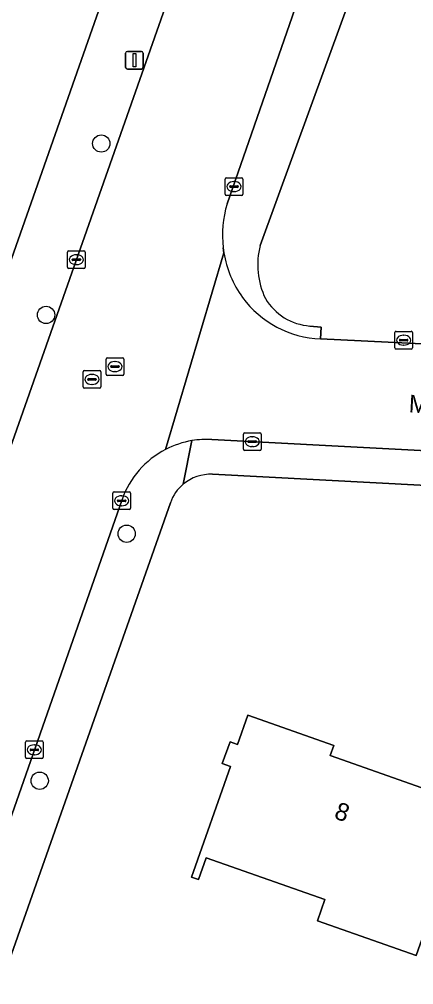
# Model space of a CAD drawing. Extents: x 163266 to 164362, y 381528 to 382286.
# Drawn here: x 163900.4 to 163922.7, y 381898.2 to 381952.8 of the extents above; entities that cross this region are included whole.
import ezdxf

# ---------------------------------------------------------------- set-up
doc = ezdxf.new("R2010")
doc.units = 0
for name, color, linetype in [('IMGEO_Boom', 7, 'Continuous'), ('IMGEO_Erf', 7, 'Continuous'), ('IMGEO_Groenvoorziening', 7, 'Continuous'), ('IMGEO_Kolk', 7, 'Continuous'), ('IMGEO_Lichtmast', 7, 'Continuous'), ('IMGEO_Openbare_ruimte_label', 7, 'Continuous'), ('IMGEO_Pand', 7, 'Continuous'), ('IMGEO_Pand_nummerreeks', 7, 'Continuous'), ('IMGEO_Rijbaan_lokaal_open', 7, 'Continuous'), ('IMGEO_Rioolput', 7, 'Continuous'), ('IMGEO_Voetpad_open', 7, 'Continuous')]:
    doc.layers.add(name, color=color, linetype=linetype)

msp = doc.modelspace()

# ---------------------------------------------------------------- linework, layer by layer
at = {"layer": 'IMGEO_Boom'}
for centre in [(163905.044, 381945.817), (163901.92, 381936.115), (163906.482, 381923.737), (163901.559, 381909.757)]:
    msp.add_circle(centre, 0.489, dxfattribs=at)
at = {"layer": 'IMGEO_Erf'}
for points in [[(163880.26, 381954.638), (163879.246, 381951.713), (163876.288, 381952.738), (163874.093, 381946.1), (163877.051, 381945.075), (163876.056, 381942.203), (163875.04, 381939.273), (163872.083, 381940.298), (163869.903, 381934.231), (163873.061, 381933.113), (163872.01, 381930.146), (163871.024, 381927.364), (163867.866, 381928.482), (163865.712, 381922.403), (163890.945, 381913.685), (163907.487, 381960.738)], [(163947.404, 381925.366), (163939.009, 381925.716), (163932.344, 381925.994), (163911.336, 381927.098)], [(163908.954, 381925.491), (163899.378, 381898.29), (163899.228, 381897.864), (163897.14, 381892.354), (163897.026, 381892.028), (163887.801, 381865.701), (163887.677, 381865.348), (163885.673, 381859.545), (163885.625, 381859.408), (163873.422, 381824.679)]]:
    msp.add_lwpolyline(points, dxfattribs=at)
msp.add_lwpolyline([(163910.986, 381905.404), (163910.548, 381904.164), (163910.147, 381904.305), (163912.356, 381910.567), (163911.894, 381910.73), (163912.329, 381911.962), (163912.751, 381911.812), (163913.335, 381913.468), (163918.199, 381911.752), (163917.998, 381911.185), (163925.436, 381908.561), (163925.643, 381909.148), (163926.062, 381909), (163925.232, 381906.648), (163925.697, 381906.484), (163925.262, 381905.251), (163924.817, 381905.408), (163922.86, 381899.862), (163917.274, 381901.833), (163917.699, 381903.036)], close=True, dxfattribs=at)
for centre, radius, start, end in [((163911.24, 381924.67), 2.43, 87.7339, 129.7599), ((163911.248, 381924.666), 2.438, 129.8532, 160.2289)]:
    msp.add_arc(centre, radius, start, end, dxfattribs=at)
at = {"layer": 'IMGEO_Groenvoorziening'}
for points in [[(163919.666, 381955.484), (163914.033, 381940.047)], [(163916.845, 381935.489), (163917.481, 381935.428), (163917.459, 381934.768), (163951.919, 381933.057)]]:
    msp.add_lwpolyline(points, dxfattribs=at)
for centre, radius, start, end in [((163918.377, 381938.961), 4.477, 165.9635, 205.3671), ((163917.099, 381938.71), 3.231, 211.0583, 265.4981)]:
    msp.add_arc(centre, radius, start, end, dxfattribs=at)
at = {"layer": 'IMGEO_Kolk'}
for p, q in [((163912.055, 381942.953), (163912.055, 381943.805)), ((163912.13, 381943.879), (163912.982, 381943.879)), ((163912.543, 381943.659), (163912.568, 381943.659)), ((163913.056, 381943.805), (163913.056, 381942.953)), ((163912.314, 381943.373), (163912.314, 381943.385)), ((163912.752, 381943.336), (163912.354, 381943.336)), ((163912.357, 381943.422), (163912.755, 381943.422)), ((163912.566, 381943.099), (163912.541, 381943.099)), ((163912.798, 381943.385), (163912.798, 381943.373)), ((163912.982, 381942.879), (163912.13, 381942.879)), ((163903.135, 381938.818), (163903.135, 381939.67)), ((163903.21, 381939.744), (163904.062, 381939.744)), ((163903.394, 381939.238), (163903.394, 381939.25)), ((163903.437, 381939.287), (163903.835, 381939.287)), ((163903.623, 381939.524), (163903.648, 381939.524)), ((163903.878, 381939.25), (163903.878, 381939.238)), ((163904.136, 381939.67), (163904.136, 381938.818)), ((163904.062, 381938.744), (163903.21, 381938.744)), ((163903.832, 381939.201), (163903.434, 381939.201)), ((163903.646, 381938.964), (163903.621, 381938.964)), ((163921.656, 381934.262), (163921.656, 381935.114)), ((163921.731, 381935.188), (163922.583, 381935.188)), ((163922.144, 381934.968), (163922.169, 381934.968)), ((163922.657, 381935.114), (163922.657, 381934.262)), ((163921.915, 381934.682), (163921.915, 381934.694)), ((163922.353, 381934.645), (163921.955, 381934.645)), ((163921.958, 381934.731), (163922.356, 381934.731)), ((163922.167, 381934.408), (163922.142, 381934.408)), ((163922.399, 381934.694), (163922.399, 381934.682)), ((163922.583, 381934.188), (163921.731, 381934.188)), ((163913.16, 381929.443), (163914.012, 381929.443)), ((163913.085, 381928.517), (163913.085, 381929.369)), ((163913.344, 381928.937), (163913.344, 381928.949)), ((163913.782, 381928.9), (163913.384, 381928.9)), ((163913.387, 381928.986), (163913.785, 381928.986)), ((163913.573, 381929.223), (163913.598, 381929.223)), ((163913.828, 381928.949), (163913.828, 381928.937)), ((163914.086, 381929.369), (163914.086, 381928.517)), ((163914.012, 381928.443), (163913.16, 381928.443)), ((163913.596, 381928.663), (163913.571, 381928.663)), ((163905.698, 381925.175), (163905.698, 381926.027)), ((163905.773, 381926.101), (163906.625, 381926.101)), ((163905.957, 381925.595), (163905.957, 381925.607)), ((163906, 381925.644), (163906.398, 381925.644)), ((163906.186, 381925.881), (163906.211, 381925.881)), ((163906.441, 381925.607), (163906.441, 381925.595)), ((163906.699, 381926.027), (163906.699, 381925.175)), ((163906.625, 381925.101), (163905.773, 381925.101)), ((163906.395, 381925.558), (163905.997, 381925.558)), ((163906.209, 381925.321), (163906.184, 381925.321)), ((163900.757, 381911.083), (163900.757, 381911.935)), ((163900.832, 381912.009), (163901.684, 381912.009)), ((163901.758, 381911.935), (163901.758, 381911.083)), ((163901.016, 381911.503), (163901.016, 381911.515)), ((163901.454, 381911.466), (163901.056, 381911.466)), ((163901.059, 381911.552), (163901.457, 381911.552)), ((163901.245, 381911.789), (163901.27, 381911.789)), ((163901.5, 381911.515), (163901.5, 381911.503)), ((163901.684, 381911.009), (163900.832, 381911.009)), ((163901.268, 381911.229), (163901.243, 381911.229))]:
    msp.add_line(p, q, dxfattribs=at)
for points in [[(163912.055, 381942.953), (163912.055, 381943.805)], [(163912.13, 381943.879), (163912.982, 381943.879)], [(163913.056, 381943.805), (163913.056, 381942.953)], [(163912.982, 381942.879), (163912.13, 381942.879)], [(163903.135, 381938.818), (163903.135, 381939.67)], [(163903.21, 381939.744), (163904.062, 381939.744)], [(163904.136, 381939.67), (163904.136, 381938.818)], [(163904.062, 381938.744), (163903.21, 381938.744)], [(163921.656, 381934.262), (163921.656, 381935.114)], [(163921.731, 381935.188), (163922.583, 381935.188)], [(163922.657, 381935.114), (163922.657, 381934.262)], [(163922.583, 381934.188), (163921.731, 381934.188)], [(163913.16, 381929.443), (163914.012, 381929.443)], [(163913.085, 381928.517), (163913.085, 381929.369)], [(163914.086, 381929.369), (163914.086, 381928.517)], [(163914.012, 381928.443), (163913.16, 381928.443)], [(163905.698, 381925.175), (163905.698, 381926.027)], [(163905.773, 381926.101), (163906.625, 381926.101)], [(163906.699, 381926.027), (163906.699, 381925.175)], [(163906.625, 381925.101), (163905.773, 381925.101)], [(163900.757, 381911.083), (163900.757, 381911.935)], [(163900.832, 381912.009), (163901.684, 381912.009)], [(163901.758, 381911.935), (163901.758, 381911.083)], [(163901.684, 381911.009), (163900.832, 381911.009)]]:
    msp.add_lwpolyline(points, dxfattribs=at)
for centre, radius, start, end in [((163912.132, 381943.803), 0.0765, 91.552, 178.448), ((163912.132, 381943.803), 0.0765, 91.552, 178.448), ((163912.98, 381943.803), 0.0765, 1.552, 88.448), ((163912.98, 381943.803), 0.0765, 1.552, 88.448), ((163912.354, 381943.382), 0.0403, 85.8775, 175.7526), ((163912.351, 381943.372), 0.0366, 178.938, 274.7102), ((163912.755, 381943.379), 0.043, 264.8664, 352.4533), ((163912.759, 381943.384), 0.0386, 1.7309, 96.639), ((163912.132, 381942.955), 0.0765, 181.552, 268.448), ((163912.132, 381942.955), 0.0765, 181.552, 268.448), ((163912.98, 381942.955), 0.0765, 271.552, 358.448), ((163912.98, 381942.955), 0.0765, 271.552, 358.448), ((163903.212, 381939.668), 0.0765, 91.552, 178.448), ((163903.212, 381939.668), 0.0765, 91.552, 178.448), ((163903.434, 381939.247), 0.0403, 85.8775, 175.7526), ((163903.431, 381939.237), 0.0366, 178.938, 274.7102), ((163903.835, 381939.244), 0.043, 264.8664, 352.4533), ((163903.839, 381939.249), 0.0386, 1.7309, 96.639), ((163904.06, 381939.668), 0.0765, 1.552, 88.448), ((163904.06, 381939.668), 0.0765, 1.552, 88.448), ((163903.212, 381938.82), 0.0765, 181.552, 268.448), ((163903.212, 381938.82), 0.0765, 181.552, 268.448), ((163904.06, 381938.82), 0.0765, 271.552, 358.448), ((163904.06, 381938.82), 0.0765, 271.552, 358.448), ((163921.733, 381935.112), 0.0765, 91.552, 178.448), ((163921.733, 381935.112), 0.0765, 91.552, 178.448), ((163922.581, 381935.112), 0.0765, 1.552, 88.448), ((163922.581, 381935.112), 0.0765, 1.552, 88.448), ((163921.955, 381934.691), 0.0403, 85.8775, 175.7526), ((163921.952, 381934.681), 0.0366, 178.938, 274.7102), ((163922.356, 381934.688), 0.043, 264.8664, 352.4533), ((163922.36, 381934.693), 0.0386, 1.7309, 96.639), ((163921.733, 381934.264), 0.0765, 181.552, 268.448), ((163921.733, 381934.264), 0.0765, 181.552, 268.448), ((163922.581, 381934.264), 0.0765, 271.552, 358.448), ((163922.581, 381934.264), 0.0765, 271.552, 358.448), ((163913.162, 381929.367), 0.0765, 91.552, 178.448), ((163913.162, 381929.367), 0.0765, 91.552, 178.448), ((163914.01, 381929.367), 0.0765, 1.552, 88.448), ((163914.01, 381929.367), 0.0765, 1.552, 88.448), ((163913.384, 381928.946), 0.0403, 85.8775, 175.7526), ((163913.381, 381928.936), 0.0366, 178.938, 274.7102), ((163913.785, 381928.943), 0.043, 264.8664, 352.4533), ((163913.789, 381928.948), 0.0386, 1.7309, 96.639), ((163913.162, 381928.519), 0.0765, 181.552, 268.448), ((163913.162, 381928.519), 0.0765, 181.552, 268.448), ((163914.01, 381928.519), 0.0765, 271.552, 358.448), ((163914.01, 381928.519), 0.0765, 271.552, 358.448), ((163905.775, 381926.025), 0.0765, 91.552, 178.448), ((163905.775, 381926.025), 0.0765, 91.552, 178.448), ((163905.997, 381925.604), 0.0403, 85.8775, 175.7526), ((163905.994, 381925.594), 0.0366, 178.938, 274.7102), ((163906.398, 381925.601), 0.043, 264.8664, 352.4533), ((163906.402, 381925.606), 0.0386, 1.7309, 96.639), ((163906.623, 381926.025), 0.0765, 1.552, 88.448), ((163906.623, 381926.025), 0.0765, 1.552, 88.448), ((163905.775, 381925.177), 0.0765, 181.552, 268.448), ((163905.775, 381925.177), 0.0765, 181.552, 268.448), ((163906.623, 381925.177), 0.0765, 271.552, 358.448), ((163906.623, 381925.177), 0.0765, 271.552, 358.448), ((163900.834, 381911.933), 0.0765, 91.552, 178.448), ((163900.834, 381911.933), 0.0765, 91.552, 178.448), ((163901.682, 381911.933), 0.0765, 1.552, 88.448), ((163901.682, 381911.933), 0.0765, 1.552, 88.448), ((163901.056, 381911.512), 0.0403, 85.8775, 175.7526), ((163901.053, 381911.502), 0.0366, 178.938, 274.7102), ((163901.457, 381911.509), 0.043, 264.8664, 352.4533), ((163901.461, 381911.514), 0.0386, 1.7309, 96.639), ((163900.834, 381911.085), 0.0765, 181.552, 268.448), ((163900.834, 381911.085), 0.0765, 181.552, 268.448), ((163901.682, 381911.085), 0.0765, 271.552, 358.448), ((163901.682, 381911.085), 0.0765, 271.552, 358.448)]:
    msp.add_arc(centre, radius, start, end, dxfattribs=at)
for centre, major_axis, ratio, start_param, end_param in [((163912.542, 381943.379), (-0.387, 0.002), 0.722429, 4.712389, 7.853982), ((163912.567, 381943.379), (-0.39, 0.002), 0.717154, 1.570796, 4.712389), ((163903.622, 381939.244), (-0.387, 0.002), 0.722429, 4.712389, 7.853982), ((163903.647, 381939.244), (-0.39, 0.002), 0.717154, 1.570796, 4.712389), ((163922.143, 381934.688), (-0.387, 0.002), 0.722429, 4.712389, 7.853982), ((163922.168, 381934.688), (-0.39, 0.002), 0.717154, 1.570796, 4.712389), ((163913.572, 381928.943), (-0.387, 0.002), 0.722429, 4.712389, 7.853982), ((163913.597, 381928.943), (-0.39, 0.002), 0.717154, 1.570796, 4.712389), ((163906.185, 381925.601), (-0.387, 0.002), 0.722429, 4.712389, 7.853982), ((163906.21, 381925.601), (-0.39, 0.002), 0.717154, 1.570796, 4.712389), ((163901.244, 381911.509), (-0.387, 0.002), 0.722429, 4.712389, 7.853982), ((163901.269, 381911.509), (-0.39, 0.002), 0.717154, 1.570796, 4.712389)]:
    msp.add_ellipse(centre, major_axis=major_axis, ratio=ratio, start_param=start_param, end_param=end_param, dxfattribs=at)
at = {"layer": 'IMGEO_Lichtmast'}
for p, q in [((163906.424, 381950.126), (163906.424, 381950.926)), ((163906.424, 381950.926), (163906.424, 381950.126)), ((163906.524, 381951.026), (163907.314, 381951.026)), ((163907.314, 381951.026), (163906.524, 381951.026)), ((163907.414, 381950.926), (163907.414, 381950.126)), ((163907.414, 381950.126), (163907.414, 381950.926)), ((163907.314, 381950.026), (163906.524, 381950.026)), ((163906.524, 381950.026), (163907.314, 381950.026))]:
    msp.add_line(p, q, dxfattribs=at)
msp.add_lwpolyline([(163906.844, 381950.901), (163906.994, 381950.901), (163906.994, 381950.151), (163906.844, 381950.151), (163906.844, 381950.901)], dxfattribs=at)
for centre, start, end in [((163906.524, 381950.926), 90, 180), ((163906.524, 381950.926), 90, 180), ((163907.314, 381950.926), 0, 90), ((163907.314, 381950.926), 360, 90), ((163906.524, 381950.126), 180, 270), ((163906.524, 381950.126), 180, 270), ((163907.314, 381950.126), 270, 0), ((163907.314, 381950.126), 270, 0)]:
    msp.add_arc(centre, 0.1, start, end, dxfattribs=at)
at = {"layer": 'IMGEO_Pand'}
msp.add_lwpolyline([(163922.86, 381899.862), (163924.817, 381905.408), (163925.262, 381905.251), (163925.697, 381906.484), (163925.232, 381906.648), (163926.062, 381909), (163925.643, 381909.148), (163925.436, 381908.561), (163917.998, 381911.185), (163918.199, 381911.752), (163913.335, 381913.468), (163912.751, 381911.812), (163912.329, 381911.962), (163911.894, 381910.73), (163912.356, 381910.567), (163910.147, 381904.305), (163910.548, 381904.164), (163910.986, 381905.404), (163917.699, 381903.036), (163917.274, 381901.833)], close=True, dxfattribs=at)
at = {"layer": 'IMGEO_Rijbaan_lokaal_open'}
for points in [[(163910.234, 381957.988), (163884.733, 381885.565), (163883.51, 381882.091), (163865.387, 381830.639)], [(163912.163, 381942.396), (163916.327, 381954.365)], [(163908.686, 381928.506), (163911.984, 381939.637), (163911.944, 381939.919)], [(163911.984, 381939.637), (163908.686, 381928.506)], [(163951.919, 381933.057), (163917.459, 381934.768)], [(163911.296, 381929.067), (163932.413, 381927.955), (163939.14, 381927.6), (163948.62, 381927.101), (163955.23, 381928.432), (163959.822, 381929.873), (163964.435, 381931.739)], [(163871.821, 381827.783), (163883.218, 381860.171), (163885.445, 381866.499), (163894.713, 381892.835), (163896.933, 381899.15), (163906.222, 381925.672)]]:
    msp.add_lwpolyline(points, dxfattribs=at)
for centre, radius, start, end in [((163918.004, 381940.631), 6.102, 163.1901, 186.7047), ((163917.995, 381940.643), 6.095, 189.503, 215.5118), ((163917.665, 381940.519), 5.754, 216.4121, 267.9482), ((163911.03, 381923.965), 5.11, 99.6404, 117.2988), ((163911.024, 381923.977), 5.098, 86.9363, 99.5931), ((163911.02, 381923.988), 5.085, 117.3249, 160.665)]:
    msp.add_arc(centre, radius, start, end, dxfattribs=at)
at = {"layer": 'IMGEO_Rioolput'}
for p, q in [((163905.317, 381932.768), (163905.317, 381933.62)), ((163905.392, 381933.694), (163906.244, 381933.694)), ((163905.619, 381933.237), (163906.017, 381933.237)), ((163905.805, 381933.474), (163905.83, 381933.474)), ((163906.318, 381933.62), (163906.318, 381932.768)), ((163904.017, 381932.042), (163904.017, 381932.894)), ((163904.092, 381932.968), (163904.944, 381932.968)), ((163904.505, 381932.748), (163904.53, 381932.748)), ((163905.018, 381932.894), (163905.018, 381932.042)), ((163906.244, 381932.694), (163905.392, 381932.694)), ((163905.576, 381933.188), (163905.576, 381933.2)), ((163906.014, 381933.151), (163905.616, 381933.151)), ((163905.828, 381932.914), (163905.803, 381932.914)), ((163906.06, 381933.2), (163906.06, 381933.188)), ((163904.276, 381932.462), (163904.276, 381932.474)), ((163904.714, 381932.425), (163904.316, 381932.425)), ((163904.319, 381932.511), (163904.717, 381932.511)), ((163904.528, 381932.188), (163904.503, 381932.188)), ((163904.76, 381932.474), (163904.76, 381932.462)), ((163904.944, 381931.968), (163904.092, 381931.968))]:
    msp.add_line(p, q, dxfattribs=at)
for points in [[(163905.317, 381932.768), (163905.317, 381933.62)], [(163905.392, 381933.694), (163906.244, 381933.694)], [(163906.318, 381933.62), (163906.318, 381932.768)], [(163904.017, 381932.042), (163904.017, 381932.894)], [(163904.092, 381932.968), (163904.944, 381932.968)], [(163905.018, 381932.894), (163905.018, 381932.042)], [(163906.244, 381932.694), (163905.392, 381932.694)], [(163904.944, 381931.968), (163904.092, 381931.968)]]:
    msp.add_lwpolyline(points, dxfattribs=at)
for centre, radius, start, end in [((163905.394, 381933.618), 0.0765, 91.552, 178.448), ((163905.394, 381933.618), 0.0765, 91.552, 178.448), ((163905.616, 381933.197), 0.0403, 85.8775, 175.7526), ((163906.021, 381933.199), 0.0386, 1.7309, 96.639), ((163906.242, 381933.618), 0.0765, 1.552, 88.448), ((163906.242, 381933.618), 0.0765, 1.552, 88.448), ((163904.094, 381932.892), 0.0765, 91.552, 178.448), ((163904.094, 381932.892), 0.0765, 91.552, 178.448), ((163904.942, 381932.892), 0.0765, 1.552, 88.448), ((163904.942, 381932.892), 0.0765, 1.552, 88.448), ((163905.394, 381932.77), 0.0765, 181.552, 268.448), ((163905.394, 381932.77), 0.0765, 181.552, 268.448), ((163905.613, 381933.187), 0.0366, 178.938, 274.7102), ((163906.017, 381933.194), 0.043, 264.8664, 352.4533), ((163906.242, 381932.77), 0.0765, 271.552, 358.448), ((163906.242, 381932.77), 0.0765, 271.552, 358.448), ((163904.316, 381932.471), 0.0403, 85.8775, 175.7526), ((163904.313, 381932.461), 0.0366, 178.938, 274.7102), ((163904.717, 381932.468), 0.043, 264.8664, 352.4533), ((163904.721, 381932.473), 0.0386, 1.7309, 96.639), ((163904.094, 381932.044), 0.0765, 181.552, 268.448), ((163904.094, 381932.044), 0.0765, 181.552, 268.448), ((163904.942, 381932.044), 0.0765, 271.552, 358.448), ((163904.942, 381932.044), 0.0765, 271.552, 358.448)]:
    msp.add_arc(centre, radius, start, end, dxfattribs=at)
for centre, major_axis, ratio, start_param, end_param in [((163905.804, 381933.194), (-0.387, 0.002), 0.722429, 4.712389, 7.853982), ((163905.829, 381933.194), (-0.39, 0.002), 0.717154, 1.570796, 4.712389), ((163904.504, 381932.468), (-0.387, 0.002), 0.722429, 4.712389, 7.853982), ((163904.529, 381932.468), (-0.39, 0.002), 0.717154, 1.570796, 4.712389)]:
    msp.add_ellipse(centre, major_axis=major_axis, ratio=ratio, start_param=start_param, end_param=end_param, dxfattribs=at)
at = {"layer": 'IMGEO_Voetpad_open'}
for points in [[(163907.487, 381960.738), (163890.945, 381913.685), (163890.49, 381912.392), (163881.478, 381886.757), (163884.733, 381885.565), (163910.234, 381957.988)], [(163914.033, 381940.047), (163919.666, 381955.484)], [(163916.327, 381954.365), (163912.163, 381942.396)], [(163911.944, 381939.919), (163911.984, 381939.637)], [(163917.459, 381934.768), (163917.481, 381935.428), (163916.845, 381935.489)], [(163910.174, 381929.003), (163909.686, 381926.538)], [(163909.686, 381926.538), (163910.174, 381929.003)], [(163932.413, 381927.955), (163911.296, 381929.067)], [(163911.336, 381927.098), (163932.344, 381925.994), (163932.413, 381927.955)], [(163906.222, 381925.672), (163896.933, 381899.15), (163899.378, 381898.29), (163908.954, 381925.491)]]:
    msp.add_lwpolyline(points, dxfattribs=at)
for centre, radius, start, end in [((163918.004, 381940.631), 6.102, 163.1901, 186.7047), ((163918.377, 381938.961), 4.477, 165.9635, 205.3671), ((163917.995, 381940.643), 6.095, 189.503, 215.5118), ((163917.665, 381940.519), 5.754, 216.4121, 267.9482), ((163917.099, 381938.71), 3.231, 211.0583, 265.4981), ((163911.03, 381923.965), 5.11, 99.6404, 117.2988), ((163911.024, 381923.977), 5.098, 86.9363, 99.5931), ((163911.02, 381923.988), 5.085, 117.3249, 160.665), ((163911.24, 381924.67), 2.43, 87.7339, 129.7599), ((163911.248, 381924.666), 2.438, 129.8532, 160.2289)]:
    msp.add_arc(centre, radius, start, end, dxfattribs=at)

# ---------------------------------------------------------------- texts
at = {"layer": 'IMGEO_Openbare_ruimte_label'}
msp.add_text('Mondriaanhof', height=1, rotation=356.9631, dxfattribs=at).set_placement((163922.428, 381930.605))
at = {"layer": 'IMGEO_Pand_nummerreeks'}
msp.add_text('8', height=1, rotation=340.568, dxfattribs=at).set_placement((163918.167, 381907.647))

doc.saveas('drawing.dxf')
